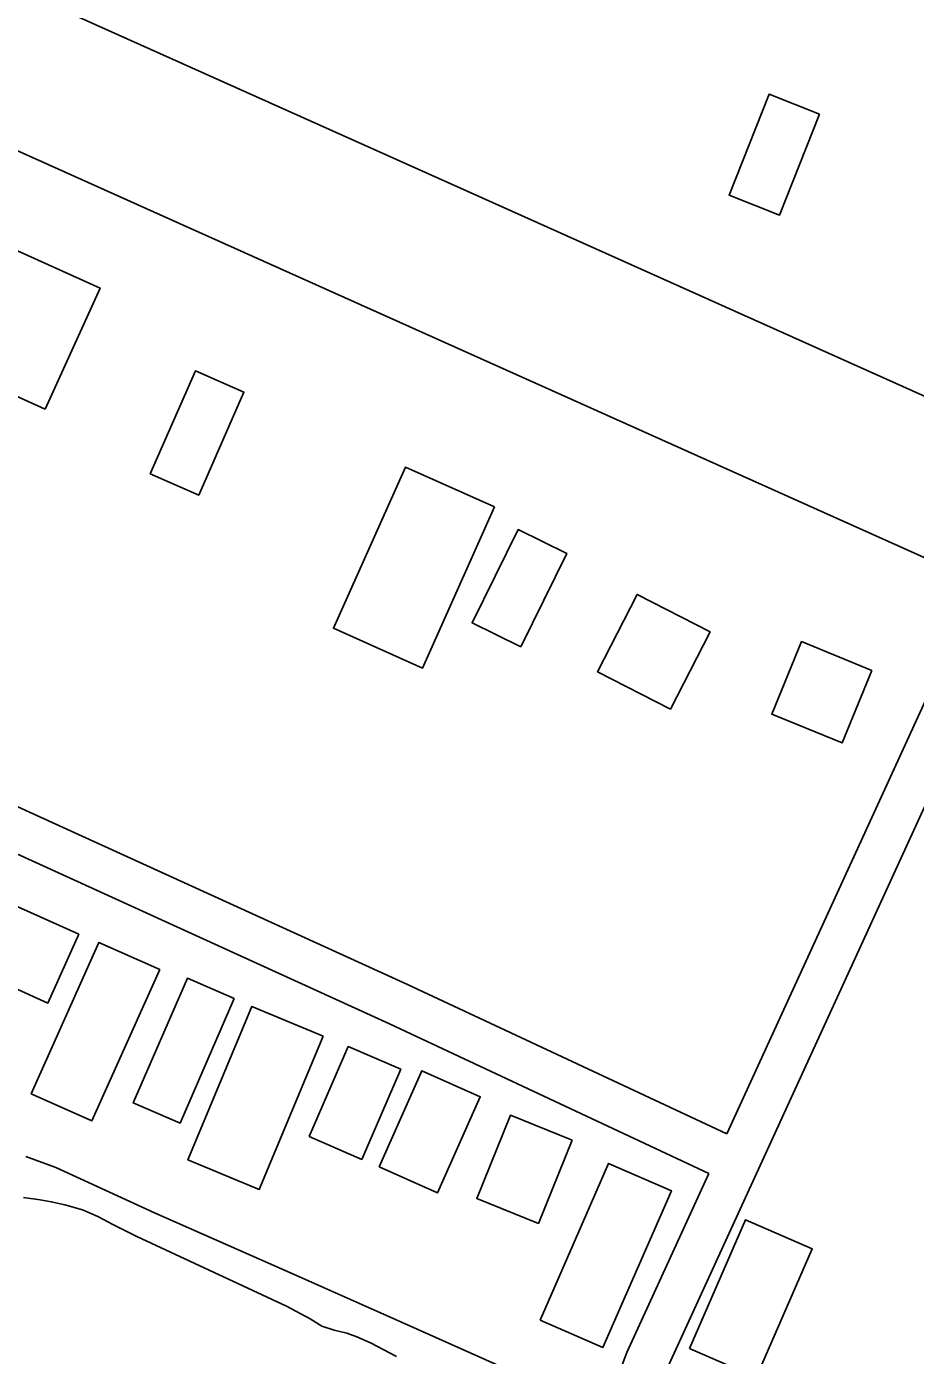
# Model space of a CAD drawing. Extents: x 3677843 to 3715951, y 511991 to 537744.
# Drawn here: x 3709330 to 3709943, y 530371 to 531288 of the extents above; entities that cross this region are included whole.
import ezdxf

# ---------------------------------------------------------------- set-up
doc = ezdxf.new("R2010")
doc.units = 0
for name, color, linetype in [('V-BLDG-OTLN', 7, 'Continuous'), ('V-ROAD-CNTR', 7, 'Continuous'), ('V-TOPO-SHOR', 7, 'Continuous')]:
    doc.layers.add(name, color=color, linetype=linetype)

msp = doc.modelspace()

# ---------------------------------------------------------------- linework, layer by layer
at = {"layer": 'V-BLDG-OTLN'}
for points in [[(3709876.56, 531227.31), (3709848.84, 531157.59), (3709814.13, 531171.38), (3709841.85, 531241.11)], [(3709342.36, 531023.51), (3709380.24, 531107.17), (3709316.08, 531136.22), (3709278.2, 531052.56)], [(3709414.84, 530979.06), (3709448.35, 530964.36), (3709479.53, 531035.45), (3709446.02, 531050.15)], [(3709652.42, 530956.19), (3709591.01, 530983.65), (3709541.28, 530872.46), (3709602.7, 530844.99)], [(3709670.52, 530859.61), (3709636.93, 530876.17), (3709668.64, 530940.48), (3709702.22, 530923.92)], [(3709773.72, 530816.58), (3709723.42, 530842.43), (3709750.83, 530895.78), (3709801.13, 530869.93)], [(3709912.69, 530843.23), (3709864.11, 530863.18), (3709843.59, 530813.23), (3709892.18, 530793.28)], [(3709365.71, 530661.27), (3709344.34, 530613.74), (3709297.63, 530634.74), (3709319, 530682.27)], [(3709421.4, 530636.83), (3709374.7, 530532.49), (3709332.82, 530551.23), (3709379.52, 530655.57)], [(3709472.83, 530616.92), (3709435.48, 530530.84), (3709403.18, 530544.86), (3709440.53, 530630.93)], [(3709534.15, 530590.93), (3709490.06, 530485.18), (3709440.92, 530505.67), (3709485.01, 530611.42)], [(3709524.53, 530521.56), (3709551.47, 530583.78), (3709587.68, 530568.1), (3709560.74, 530505.88)], [(3709572.75, 530500.85), (3709602.21, 530567.07), (3709642.57, 530549.12), (3709613.12, 530482.9)], [(3709705.89, 530519.03), (3709682.61, 530461.71), (3709640.05, 530478.99), (3709663.32, 530536.31)], [(3709683.91, 530395.03), (3709727.17, 530376.15), (3709774.34, 530484.2), (3709731.08, 530503.08)], [(3709786.81, 530375.42), (3709832.89, 530355.34), (3709871.56, 530444.11), (3709825.48, 530464.18)]]:
    msp.add_lwpolyline(points, close=True, dxfattribs=at)
at = {"layer": 'V-ROAD-CNTR'}
for points in [[(3708558.27, 531655.94), (3709650.86, 531166.24), (3710406.33, 530827.49), (3711211.26, 530467.65), (3711455.42, 530355.26), (3711536.92, 530309.37)], [(3708383.2, 531624.43), (3709417.02, 531159.86), (3710343.92, 530743.94), (3711009.92, 530447.36), (3711325.52, 530305.17), (3711440.86, 530248.94), (3711529.72, 530191.62)], [(3709812.62, 530523.43), (3710029.38, 530996.64)], [(3709769.99, 530357.69), (3709771.29, 530361.17), (3710056.65, 530984.15)], [(3709107.17, 530971.7), (3709107.17, 530971.7), (3709109.44, 530937.4), (3709116.69, 530913.19), (3709126.4, 530889.68), (3709134.33, 530865.18), (3709152.03, 530844.37), (3709178.61, 530826.09), (3709208.12, 530808.46), (3709245.12, 530784.94), (3709592.4, 530626.64), (3709812.62, 530523.43)], [(3709078.57, 530949.6), (3709079.73, 530932.04), (3709088.38, 530903.14), (3709098.22, 530879.32), (3709107.62, 530850.28), (3709131.76, 530821.91), (3709162.4, 530800.82), (3709192.38, 530782.92), (3709230.79, 530758.51), (3709579.81, 530599.41), (3709800.12, 530496.16)], [(3709652.85, 530157.87), (3709711.26, 530286.28), (3709743.57, 530372.69), (3709800.12, 530496.16)]]:
    msp.add_lwpolyline(points, dxfattribs=at)
at = {"layer": 'V-TOPO-SHOR'}
for points in [[(3709669.99, 530357.04), (3709588.2, 530393.63), (3709515.72, 530425.82), (3709417.86, 530469), (3709349.66, 530500.24), (3709329.02, 530507.98)], [(3709327.36, 530479.53), (3709339.06, 530477.89), (3709346.58, 530476.64), (3709355.9, 530474.63), (3709368.18, 530471.08), (3709378.83, 530466.4), (3709389, 530460.87), (3709405.55, 530452.75), (3709442.17, 530435.75), (3709508.93, 530404.52), (3709525.1, 530395.83), (3709533.27, 530390.86), (3709541.84, 530388.09), (3709550.4, 530385.89), (3709557.44, 530383.5), (3709566.76, 530379.39), (3709584.64, 530369.84)]]:
    msp.add_lwpolyline(points, dxfattribs=at)

doc.saveas('drawing.dxf')
